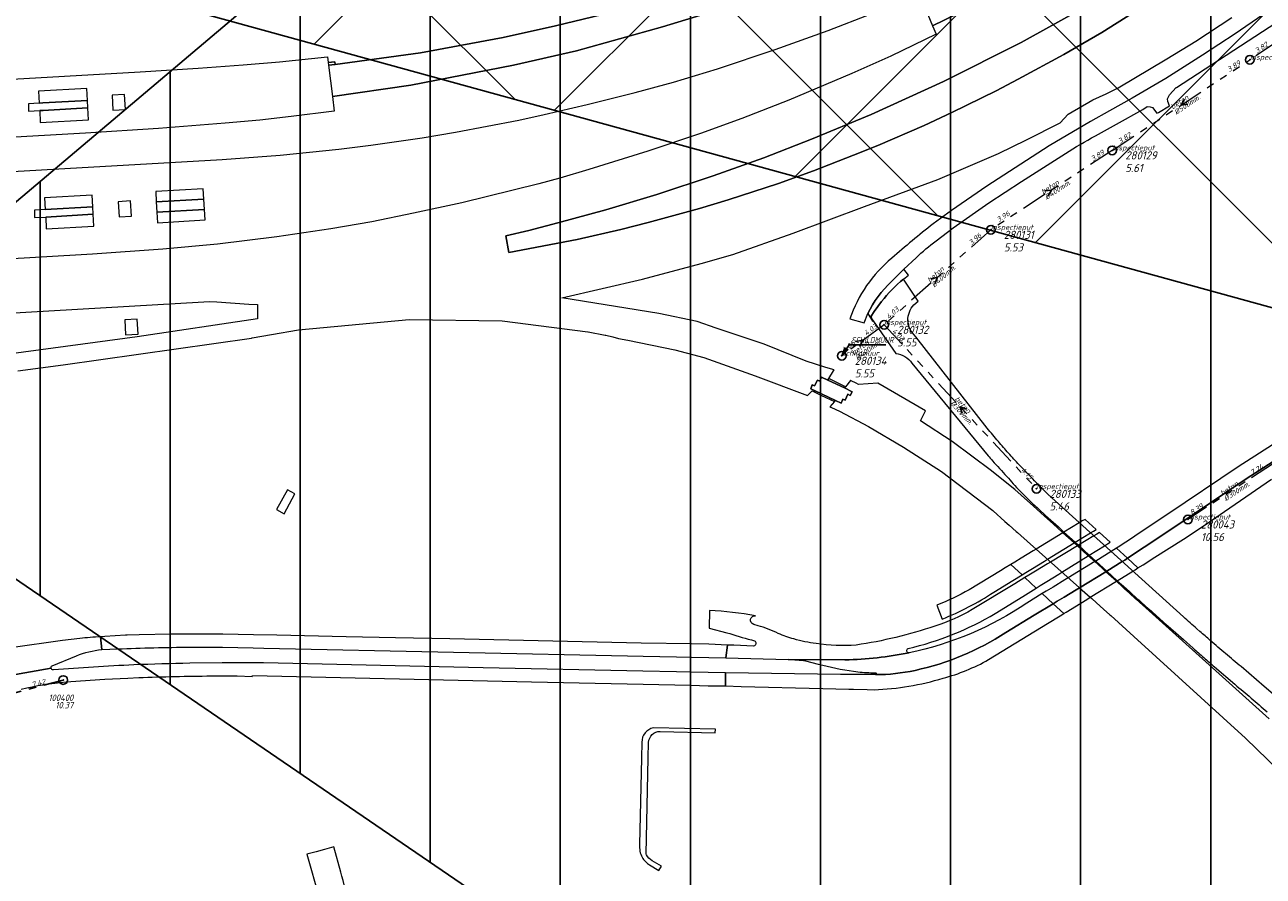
# Model space of a CAD drawing. Extents: x 148869 to 161638, y 453607 to 469810.
# Tile 274 of 656: x 154075 to 154360, y 462690 to 462887. Entities that reach past the tile are written whole.
import ezdxf
from ezdxf.enums import TextEntityAlignment as Align

# ---------------------------------------------------------------- set-up
doc = ezdxf.new("R2010")
doc.units = 0
doc.header["$PDMODE"] = 32
doc.header["$PDSIZE"] = 2
doc.linetypes.add('RI-GWA', pattern=[18.45, 6, -1.8, 1.75, -1.8, 1.75, -1.8, 1.75, -1.8])
doc.layers.get('0').update_dxf_attribs({"linetype": 'CONTINUOUS'})
doc.layers.get('DEFPOINTS').update_dxf_attribs({"linetype": 'CONTINUOUS'})
for name, color, linetype in [('2023', 90, 'CONTINUOUS'), ('2023 hatch', 90, 'CONTINUOUS'), ('2024', 160, 'CONTINUOUS'), ('2024 hatch', 160, 'CONTINUOUS'), ('B-OI-AANPIJLING', 1, 'CONTINUOUS'), ('B-OI-RI-BOB-T18-niet meenemen', 252, 'CONTINUOUS'), ('B-OI-RI-GWA_PUTNUMMER-T18-niet meenemen', 252, 'CONTINUOUS'), ('B-OI-RI-GWA_TRANSPORTLEIDING-G-niet meenemen', 252, 'RI-GWA'), ('gemengd', 252, 'CONTINUOUS')]:
    doc.layers.add(name, color=color, linetype=linetype)
for name, color, linetype, lineweight in [('B-OI-RI-BIJZONDERDERHEDEN-T18', 134, 'CONTINUOUS', 18), ('B-OI-RI-GWA-MATERIAAL-T18', 10, 'CONTINUOUS', 18), ('B-OI-RI-GWA-PUTDEKSELHOOGTE-T25', 10, 'CONTINUOUS', 25), ('B-OI-RI-GWA_BOB-T18', 10, 'CONTINUOUS', 18), ('B-OI-RI-GWA_DIAMETER-T18', 10, 'CONTINUOUS', 18), ('B-OI-RI-GWA_PUTNUMMER-T18', 10, 'CONTINUOUS', 18), ('B-OI-RI-GWA_RIOOLPUT-S', 10, 'CONTINUOUS', 25), ('B-OI-RI-GWA_TRANSPORTLEIDING-G', 10, 'RI-GWA', 18), ('B-OI-RI-STROOMRICHTING-S', 252, 'CONTINUOUS', 25), ('B-RO-VH-VERHARDING_ASFALT-GV', 251, 'CONTINUOUS', 18), ('B-RO-VH-VERHARDING_BEDRIJFSVLOERPLAAT-GV', 251, 'CONTINUOUS', 18), ('B-RO-VH-VERHARDING_GESLOTEN-GV', 251, 'CONTINUOUS', 18), ('B-RO-VH-VERHARDING_HALFVERHARDING-GV', 251, 'CONTINUOUS', 18)]:
    doc.layers.add(name, color=color, linetype=linetype, lineweight=lineweight)
doc.styles.add('iso15', font='ISO.shx', dxfattribs={"oblique": 15})
doc.styles.add('NLCS-ISO-M500-T18_CURSIEF', font='NLCS-ISO.ttf', dxfattribs={"oblique": 15, "height": 0.9})
doc.styles.add('NLCS-ISO-M750-T25_CURSIEF', font='NLCS-ISO.ttf', dxfattribs={"oblique": 15, "height": 1.875})
doc.styles.add('NLCS-ISO-M750_CURSIEF', font='NLCS-ISO.ttf', dxfattribs={"oblique": 15})

# ---------------------------------------------------------------- blocks, each defined once
blk = doc.blocks.new('ACMAP_ANN_TEMPLATE_gwa-diam')
at = {"color": 0, "linetype": 'ByBlock', "style": 'NLCS-ISO-M500-T18_CURSIEF', "oblique": 15}
blk.add_attdef('gwa-diam', (-2.2, -1.3), '', height=1.2, dxfattribs=at)
blk = doc.blocks.new('ACMAP_ANN_TEMPLATE_gwa-materiaal')
at = {"color": 0, "linetype": 'ByBlock', "style": 'NLCS-ISO-M500-T18_CURSIEF', "oblique": 15}
blk.add_attdef('gwa-mat', (-2.2, 0.2), '', height=1.2, dxfattribs=at)
blk = doc.blocks.new('ACMAP_ANN_TEMPLATE_gwa-nap-l')
at = {"color": 0, "linetype": 'ByBlock', "style": 'NLCS-ISO-M500-T18_CURSIEF', "oblique": 15}
blk.add_attdef('gwa-nap-l', (2.3, 0.2), '', height=1.2, dxfattribs=at)
blk = doc.blocks.new('ACMAP_ANN_TEMPLATE_gwa-nap-r')
at = {"color": 0, "linetype": 'ByBlock', "style": 'NLCS-ISO-M500-T18_CURSIEF', "oblique": 15}
blk.add_attdef('gwa-nap-r', (-5.6, 0.2), '', height=1.2, dxfattribs=at)
blk = doc.blocks.new('ACMAP_ANN_TEMPLATE_gwa-puth')
at = {"color": 0, "linetype": 'ByBlock', "style": 'NLCS-ISO-M750-T25_CURSIEF', "oblique": 15}
blk.add_attdef('gwa-puth', (3, -5), '', height=1.88, dxfattribs=at)
blk = doc.blocks.new('ACMAP_ANN_TEMPLATE_gwa-putnr')
at = {"color": 0, "linetype": 'ByBlock', "style": 'NLCS-ISO-M750-T25_CURSIEF', "oblique": 15}
blk.add_attdef('gwa-putnr', (3, -2.1), '', height=1.88, dxfattribs=at)
blk = doc.blocks.new('ACMAP_ANN_TEMPLATE_type knoop')
at = {"layer": 'DEFPOINTS', "style": 'NLCS-ISO-M500-T18_CURSIEF', "oblique": 15}
blk.add_attdef('type_knoop', (0, 0), '', height=1.2, dxfattribs=at)
blk = doc.blocks.new('ACMAP_ANN_TEMPLATE_nap-r')
at = {"color": 0, "linetype": 'ByBlock', "style": 'iso15', "oblique": 15}
blk.add_attdef('nap-r', text='', height=1.2, dxfattribs=at).set_placement((-4.1, 0.2), align=Align.RIGHT)
blk = doc.blocks.new('ACMAP_ANN_TEMPLATE_puth-gem')
blk = doc.blocks.new('ACMAP_ANN_TEMPLATE_putnr-gem')
at = {"layer": 'B-OI-RI-GWA_PUTNUMMER-T18-niet meenemen', "style": 'iso15', "oblique": 15}
blk.add_attdef('putnr-gem', text='', height=1.5, dxfattribs=at).set_placement((-2.7, 2.7), align=Align.RIGHT)

msp = doc.modelspace()

# ---------------------------------------------------------------- hatches: boundary and pattern name
at = {"layer": '2023 hatch'}
h = msp.add_hatch(dxfattribs=at)
h.set_pattern_fill('L45L135', color=256, scale=49.98)
h.set_pattern_definition([(45, (0, 0), (-35.341197, 35.341197), []), (135, (0, 0), (-35.341197, -35.341197), [])])
h.paths.add_polyline_path([(155033.65, 463387.49), (154736.21, 463174.82), (154703.82, 463157.03), (154669.13, 463116.73), (154497.36, 463128.81), (154485.96, 463103.35), (154403, 462810.28), (154029.41, 462913.19), (153921.91, 462926.36), (153533.06, 462959.92), (153521.58, 463046.87), (153065.73, 463131.59), (152840.09, 463157.69), (152602.55, 463321.62), (152457.44, 463373.38), (152283.77, 463566.95), (152230.15, 463641.33), (152156.25, 463699.58), (152012.16, 463887.19), (152009.38, 463939.89), (151991.35, 464191.03), (152103.19, 464343.83), (152153.39, 464455.21), (152151.03, 464561.94), (152249.45, 464811.76), (152130.92, 465032.5), (152332.42, 465169.93), (152738.18, 465252.75), (152947.54, 465152.17), (153150.32, 465023.39), (153302.02, 464886.05), (153728.6, 464650.43), (153874.6, 464567.83), (153954.88, 464501.43), (153988.94, 464472.57), (154027.82, 464422.75), (154193.47, 464138.07), (154280.01, 463968.67), (154339.28, 463993.19), (154494.94, 463873.13), (154622.49, 463821.49), (154755.92, 463721.99), (154868.72, 463597.28)])
at = {"layer": '2024 hatch'}
h = msp.add_hatch(dxfattribs=at)
h.set_pattern_fill('ANSI31', color=256, scale=29.988, angle=45)
h.set_pattern_definition([(90, (0, 0), (-29.988, 0), [])])
h.paths.add_polyline_path([(154015.87, 462797.75), (154202.83, 462955.78), (154346.68, 463068.63), (154364.41, 463095.54), (154437.88, 463175.34), (154670.41, 463542.86), (154884.23, 463104.81), (154897.76, 462951.83), (154919.68, 462915.44), (155046.11, 462824.08), (155229.96, 462587.13), (155017.76, 462489.93), (155010.79, 462460.83), (155012.88, 462401.81), (154940.81, 462281.73), (154859.54, 462032.79), (154595.7, 462297.96), (154437.04, 462442.85), (154370.63, 462559.79), (154344.3, 462564.56), (154270.99, 462634.18), (154248.56, 462638.72)])

# ---------------------------------------------------------------- linework, layer by layer
at = {"layer": '2023', "flags": 128}
msp.add_lwpolyline([(153302.02, 464886.05), (153728.6, 464650.43), (153874.6, 464567.83), (153954.88, 464501.43), (153988.94, 464472.57), (154027.82, 464422.75), (154193.47, 464138.07), (154280.01, 463968.67), (154339.28, 463993.19), (154494.94, 463873.13), (154622.49, 463821.49), (154755.92, 463721.99), (154868.72, 463597.28), (155033.65, 463387.49), (154736.21, 463174.82), (154703.82, 463157.03), (154669.13, 463116.73), (154497.36, 463128.81), (154485.96, 463103.35), (154403, 462810.28), (154029.41, 462913.19), (153921.91, 462926.36), (153533.06, 462959.92)], dxfattribs=at)
at = {"layer": '2024', "flags": 128}
msp.add_lwpolyline([(154015.87, 462797.75), (154202.83, 462955.78), (154346.68, 463068.63), (154364.41, 463095.54), (154437.88, 463175.34), (154670.41, 463542.86), (154884.23, 463104.81), (154897.76, 462951.83), (154919.68, 462915.44), (155046.11, 462824.08), (155229.96, 462587.13), (155017.76, 462489.93), (155010.79, 462460.83), (155012.88, 462401.81), (154940.81, 462281.73), (154859.54, 462032.79), (154595.7, 462297.96), (154437.04, 462442.85), (154370.63, 462559.79), (154344.3, 462564.56), (154270.99, 462634.18), (154248.56, 462638.72)], close=True, dxfattribs=at)
at = {"layer": 'B-OI-AANPIJLING', "color": 251, "flags": 128}
msp.add_lwpolyline([(154263.2, 462810.4), (154264.56, 462811.74), (154263.93, 462812.17), (154263.2, 462810.4), (154264.03, 462812.1), (154264.14, 462812.03), (154263.2, 462810.4), (154264.35, 462811.89), (154264.46, 462811.81), (154263.2, 462810.4), (154264.88, 462812.91), (154273.35, 462812.91)], dxfattribs=at)
at = {"layer": 'B-OI-RI-GWA_RIOOLPUT-S', "color": 251}
for p in [(154357.3, 462878.67), (154325.55, 462857.77), (154297.57, 462839.45), (154272.96, 462817.55), (154263.2, 462810.4), (154308.09, 462779.72), (154343.01, 462772.66)]:
    msp.add_point(p, dxfattribs=at)
at = {"layer": 'B-OI-RI-GWA_TRANSPORTLEIDING-G', "color": 251}
for p, q in [((154379.06, 462893.02), (154357.3, 462878.67)), ((154325.55, 462857.77), (154357.3, 462878.67)), ((154325.55, 462857.77), (154297.57, 462839.45)), ((154297.57, 462839.45), (154272.96, 462817.55)), ((154272.96, 462817.55), (154263.2, 462810.4)), ((154272.96, 462817.55), (154308.09, 462779.72)), ((154362.71, 462785.57), (154343.01, 462772.66))]:
    msp.add_line(p, q, dxfattribs=at)
at = {"layer": 'B-OI-RI-GWA_TRANSPORTLEIDING-G-niet meenemen'}
msp.add_line((154043.57, 462724.85), (154083.72, 462735.63), dxfattribs=at)
at = {"layer": 'B-OI-RI-STROOMRICHTING-S', "color": 251}
for points in [[(154342.23, 462869.61), (154341.42, 462868.22), (154343.02, 462868.41)], [(154309.95, 462848.42), (154311.55, 462848.61), (154310.74, 462847.22)], [(154283.7, 462828.08), (154285.27, 462828.5), (154284.67, 462827)], [(154266.48, 462813.7), (154268.08, 462813.97), (154267.33, 462812.54)], [(154292.02, 462798.07), (154290.52, 462798.64), (154290.98, 462797.09)]]:
    msp.add_lwpolyline(points, dxfattribs=at)
at = {"layer": 'B-RO-VH-VERHARDING_ASFALT-GV', "flags": 128}
for points in [[(154321.68, 462861.14), (154326.52, 462863.83), (154332.58, 462867.2), (154333.61, 462867.87), (154334.31, 462867.83), (154334.83, 462867.63), (154335.87, 462866.33), (154336.19, 462866.51), (154338.74, 462868.02), (154338.36, 462869.02), (154338.28, 462869.65), (154338.74, 462870.56), (154340.33, 462872.23), (154340.39, 462872.28), (154365.06, 462888.31), (154368.72, 462891.21)], [(154360.26, 462888.99), (154353.91, 462884.67), (154346.4, 462879.69), (154337.9, 462874.33), (154330.14, 462869.79), (154324.91, 462866.89), (154320.53, 462864.46), (154311.02, 462858.79), (154296.64, 462849.49), (154288.52, 462843.9), (154284.24, 462840.8)], [(154284.97, 462836.93), (154288.92, 462839.89), (154297.14, 462845.64), (154304.61, 462850.6), (154314.75, 462857.07)], [(154274.65, 462827.49), (154277.54, 462830.35), (154280.35, 462832.98)], [(154277.54, 462830.35), (154274.65, 462827.49)], [(154277.4, 462828.1), (154278.57, 462829), (154277.54, 462830.35)], [(154279.83, 462822.16), (154280.8, 462823.01), (154277.4, 462828.1)], [(154270, 462819.51), (154270.65, 462820.59), (154272.39, 462822.94)], [(154272.39, 462822.94), (154270.65, 462820.59), (154270, 462819.51)], [(154265.07, 462818.88), (154268.4, 462818.03), (154269.23, 462820.11)], [(154269.23, 462820.11), (154270.25, 462818.35), (154270.4, 462818.45), (154270.18, 462818.74)], [(154270.18, 462818.74), (154270.4, 462818.45), (154275.64, 462810.92)], [(154296.73, 462793.72), (154280.24, 462814.73), (154279.49, 462815.69)], [(154404.7, 462813.01), (154356.43, 462782.03), (154340.19, 462771.13), (154332.93, 462766.27), (154332.92, 462766.26), (154329.07, 462763.69), (154331.49, 462761.46), (154332.65, 462762.17), (154335.41, 462763.92), (154342, 462768.09), (154346.78, 462771.24), (154362.29, 462781.91)], [(154279.37, 462808.69), (154296.92, 462787.35)], [(154306.71, 462776.8), (154307.28, 462776.26), (154307.68, 462775.89)], [(154342, 462750.16), (154310.79, 462778.42)], [(154308.6, 462775.05), (154310.19, 462773.6), (154313.13, 462770.92), (154314.43, 462769.73), (154317.01, 462767.39), (154317.76, 462766.7), (154320.26, 462764.42), (154321.74, 462763.07), (154324.28, 462760.75), (154326.72, 462758.53), (154328.12, 462757.25), (154328.53, 462756.88), (154328.58, 462756.85), (154329.76, 462755.79), (154329.76, 462755.79), (154331.26, 462754.43), (154331.57, 462754.16), (154331.65, 462754.09)], [(154298.23, 462755.87), (154302.64, 462758.58), (154304.76, 462759.88), (154302.18, 462762.28), (154300.86, 462761.48)], [(154300.86, 462761.48), (154299.76, 462760.8), (154292.57, 462756.45)], [(154298.6, 462750.96), (154304.92, 462754.88), (154308.05, 462756.83), (154305.44, 462759.25), (154303.1, 462757.83), (154293.27, 462751.88)], [(154301.02, 462746.56), (154307.58, 462750.56), (154311.93, 462753.21), (154309.43, 462755.54), (154305.86, 462753.35)], [(154232.71, 462751.65), (154232.64, 462747.55), (154236.72, 462746.49), (154237.41, 462746.33)], [(154285.09, 462752.9), (154286.35, 462749.68)], [(154309.26, 462747.81), (154310.65, 462748.66), (154313.55, 462750.44), (154314.37, 462750.95), (154311.93, 462753.21), (154307.58, 462750.56), (154301.02, 462746.56)], [(154243.89, 462748.16), (154242.91, 462748.45)], [(154338.42, 462748.06), (154340.18, 462746.5), (154341.95, 462744.94), (154344.2, 462742.96)], [(154087.52, 462745.23), (154083.52, 462744.73), (154071.62, 462743.08), (154066.65, 462742.24), (154056.85, 462740.2), (154054.58, 462739.68), (154055.92, 462733.82), (154057.05, 462734.1), (154080.92, 462738.33)], [(154217.39, 462741.15), (154225.11, 462740.98), (154228.54, 462740.9), (154232.53, 462740.8), (154236.47, 462740.74), (154236.88, 462743.7), (154232.57, 462743.87), (154228.58, 462743.98), (154216.92, 462744.12), (154172.85, 462745.1), (154160.29, 462745.37), (154148.95, 462745.61), (154132.95, 462745.96), (154127.54, 462746.07), (154124.05, 462746.14), (154120.52, 462746.2), (154108.5, 462746.2), (154101.18, 462746.06), (154098.42, 462745.95), (154098.05, 462745.95), (154093.27, 462745.67), (154092.34, 462745.61), (154092.61, 462742.64), (154096.29, 462742.81)], [(154092.61, 462742.64), (154092.34, 462745.61)], [(154297.03, 462740.32), (154309.26, 462747.81)], [(154345.77, 462746.83), (154345.08, 462747.44)], [(154113.02, 462743.2), (154120.42, 462743.19), (154123.98, 462743.09), (154127.53, 462743.07), (154129.93, 462742.98), (154217.39, 462741.15)], [(154242.82, 462743.45), (154238.3, 462743.64), (154236.88, 462743.7), (154236.47, 462740.74), (154250.87, 462740.37), (154263.94, 462740.29)], [(154243.39, 462744.07), (154243.28, 462743.74)], [(154081.18, 462738.91), (154086.74, 462741.2)], [(154117.83, 462736.57), (154118.6, 462736.59), (154120.27, 462736.61), (154123.83, 462736.62), (154127.3, 462736.47), (154127.31, 462736.64), (154191.67, 462735.2), (154228.38, 462734.44), (154232.37, 462734.31), (154236.36, 462734.25), (154236.42, 462737.26), (154232.43, 462737.36), (154228.51, 462737.45), (154225.06, 462737.51), (154217.34, 462737.66), (154180.5, 462738.43), (154129.89, 462739.56), (154127.44, 462739.61), (154123.94, 462739.59), (154120.39, 462739.6), (154112.92, 462739.48)], [(154263.94, 462740.29), (154250.87, 462740.37)], [(154254.86, 462740.02), (154257.79, 462739.31)], [(154080.92, 462738.33), (154057.05, 462734.1), (154055.92, 462733.82), (154057.21, 462728.17), (154057.24, 462728.19)], [(154270.95, 462736.87), (154262.92, 462736.88), (154236.42, 462737.26), (154236.36, 462734.25), (154239.98, 462734.15), (154258.82, 462733.64), (154264.8, 462733.53), (154265.94, 462733.52), (154269.02, 462733.45), (154270.68, 462733.38)], [(154269.93, 462737.32), (154270.93, 462737.31)], [(154349.14, 462738.66), (154353.85, 462734.64)], [(154367.37, 462728.34), (154360.6, 462734.15), (154355.25, 462738.71)], [(154093.27, 462735.8), (154098.57, 462736.08), (154101.12, 462736.18)], [(154147.7, 462691.34), (154146.08, 462697.14), (154143.91, 462696.53), (154141.99, 462696)], [(154141.99, 462696), (154139.9, 462695.43), (154142.69, 462685.46)]]:
    msp.add_lwpolyline(points, dxfattribs=at)
at = {"layer": 'B-RO-VH-VERHARDING_ASFALT-GV'}
for points in [[(154314.75, 462857.07, -0.010652), (154321.68, 462861.14)], [(154284.24, 462840.8, 0.017317), (154274.76, 462832.9)], [(154280.35, 462832.98, -0.040492), (154284.97, 462836.93)], [(154274.76, 462832.9, 0.140075), (154265.07, 462818.88)], [(154272.39, 462822.94, -0.048312), (154277.4, 462828.1)], [(154277.4, 462828.1, 0.048312), (154272.39, 462822.94)], [(154274.65, 462827.49, 0.097326), (154269.23, 462820.11)], [(154269.23, 462820.11, -0.097326), (154274.65, 462827.49)], [(154270.18, 462818.74, -0.144574), (154270, 462819.51)], [(154270, 462819.51, 0.144574), (154270.18, 462818.74)], [(154278.44, 462818.5, -0.190468), (154279.83, 462822.16)], [(154279.49, 462815.69, -0.143822), (154278.44, 462818.5)], [(154275.64, 462810.92, -0.210707), (154279.37, 462808.69)], [(154299.31, 462790.63, -0.006011), (154296.73, 462793.72)], [(154301.65, 462787.95, -0.006191), (154299.31, 462790.63)], [(154304.13, 462785.24, -0.005786), (154301.65, 462787.95)], [(154296.92, 462787.35, 0.004559), (154297.96, 462786.18)], [(154297.96, 462786.18, 0.001606), (154301.22, 462782.58)], [(154307.66, 462781.55, -0.005409), (154304.13, 462785.24)], [(154301.22, 462782.58, 0.002026), (154304.29, 462779.22)], [(154310.79, 462778.42, -0.004952), (154307.66, 462781.55)], [(154304.29, 462779.22, 0.006718), (154304.87, 462778.61)], [(154304.87, 462778.61, 0.007945), (154306.71, 462776.8)], [(154307.68, 462775.89, 0.005031), (154308.6, 462775.05)], [(154292.57, 462756.45, -0.03647), (154285.09, 462752.9)], [(154286.35, 462749.68, 0.050392), (154298.23, 462755.87)], [(154331.65, 462754.09, 0.00078), (154334.99, 462751.11)], [(154243.33, 462750.44, 0.035319), (154232.71, 462751.65)], [(154278.5, 462742.88, 0.075309), (154298.6, 462750.96)], [(154305.86, 462753.35, -0.098258), (154278.73, 462741.91)], [(154293.27, 462751.88, -0.060925), (154284.65, 462748.07)], [(154334.99, 462751.11, 0.000761), (154338.42, 462748.06)], [(154242.91, 462748.45, -0.936167), (154243.33, 462750.44)], [(154248.56, 462746.36, 0.041196), (154243.89, 462748.16)], [(154284.65, 462748.07, -0.045593), (154266.49, 462743.68)], [(154345.08, 462747.44, -0.000867), (154342, 462750.16)], [(154092.34, 462745.61, 0.004775), (154087.52, 462745.23)], [(154237.41, 462746.33, 0.016395), (154243.07, 462744.7)], [(154252.15, 462745.09, -0.028264), (154248.56, 462746.36)], [(154257.29, 462744.01, -0.039051), (154252.15, 462745.09)], [(154280.11, 462737.85, 0.090237), (154301.02, 462746.56)], [(154301.02, 462746.56, -0.090237), (154280.11, 462737.85)], [(154348.17, 462744.74, -0.002014), (154345.77, 462746.83)], [(154086.74, 462741.2, -0.073763), (154092.61, 462742.64)], [(154096.29, 462742.81, -0.009739), (154112.92, 462743.2)], [(154112.92, 462743.2, -0.020204), (154113.02, 462743.2)], [(154243.28, 462743.74, -0.300467), (154242.82, 462743.45)], [(154243.07, 462744.7, -0.347199), (154243.39, 462744.07)], [(154266.49, 462743.68, -0.050431), (154257.29, 462744.01)], [(154278.73, 462741.91, -0.862746), (154278.5, 462742.88)], [(154344.2, 462742.96, 0.001323), (154346.67, 462740.81)], [(154351.7, 462741.71, -0.001819), (154348.17, 462744.74)], [(154112.92, 462739.48, 0.006801), (154099.98, 462739.11)], [(154250.87, 462740.37, -0.040129), (154254.86, 462740.02)], [(154278.73, 462741.91, -0.044216), (154263.94, 462740.29)], [(154263.94, 462740.29, 0.044216), (154278.73, 462741.91)], [(154286.54, 462736.03, 0.061806), (154297.03, 462740.32)], [(154346.67, 462740.81, 0.001093), (154349.14, 462738.66)], [(154355.25, 462738.71, -0.002147), (154351.7, 462741.71)], [(154080.92, 462738.33, -0.361359), (154081.18, 462738.91)], [(154081.44, 462737.97, -0.360677), (154080.92, 462738.33)], [(154099.98, 462739.11, 0.008356), (154081.44, 462737.97)], [(154101.12, 462736.18, -0.00778), (154117.83, 462736.57)], [(154257.79, 462739.31, 0.032116), (154265.94, 462737.64)], [(154265.94, 462737.64, 0.032784), (154269.93, 462737.32)], [(154270.93, 462737.31, -1.020471), (154270.95, 462736.87)], [(154270.95, 462736.87, 0.052521), (154280.11, 462737.85)], [(154280.11, 462737.85, -0.052521), (154270.95, 462736.87)], [(154074.01, 462733.54, -0.031946), (154084.36, 462735.22)], [(154084.36, 462735.22, -0.001797), (154093.27, 462735.8)], [(154270.68, 462733.38, 0.063101), (154286.54, 462736.03)], [(154353.85, 462734.64, -0.003044), (154357.55, 462731.47)], [(154357.55, 462731.47, -0.002468), (154361.31, 462728.28)], [(154149.57, 462683.52, 0.01951), (154147.7, 462691.34)]]:
    msp.add_lwpolyline(points, format="xyb", dxfattribs=at)
at = {"layer": 'B-RO-VH-VERHARDING_ASFALT-GV', "flags": 128}
for points in [[(154332.92, 462766.26), (154332.93, 462766.27), (154340.19, 462771.13), (154356.43, 462782.03), (154404.7, 462813.01), (154406.65, 462814.31), (154408.21, 462815.3), (154406.4, 462818.06), (154404.83, 462817.05), (154402.89, 462815.77), (154354.62, 462784.79), (154338.35, 462773.87), (154331.08, 462769), (154330.48, 462768.6), (154326.96, 462766.25), (154326.55, 462766), (154329.07, 462763.69)], [(154304.57, 462763.74), (154303.07, 462762.82), (154302.18, 462762.28), (154304.76, 462759.88), (154305.67, 462760.43), (154307.19, 462761.36), (154307.19, 462761.37), (154309.93, 462763.05), (154309.93, 462763.05), (154310.63, 462763.48), (154316.76, 462767.24), (154317.01, 462767.39), (154320.53, 462769.55), (154321.23, 462769.98), (154321.83, 462770.35), (154319.29, 462772.68), (154318.66, 462772.3), (154317.96, 462771.88), (154314.43, 462769.73), (154314.18, 462769.58), (154308, 462765.82), (154307.33, 462765.41)], [(154308.97, 462757.4), (154310.51, 462758.35), (154313.23, 462760.05), (154313.23, 462760.05), (154313.97, 462760.5), (154320.03, 462764.27), (154320.26, 462764.42), (154323.78, 462766.6), (154324.43, 462767.01), (154325.04, 462767.39), (154322.61, 462769.63), (154322, 462769.26), (154321.31, 462768.84), (154317.76, 462766.7), (154317.52, 462766.55), (154311.36, 462762.83), (154310.65, 462762.4), (154310.65, 462762.4), (154307.89, 462760.73), (154306.36, 462759.8), (154305.44, 462759.25), (154308.05, 462756.83)], [(154311.92, 462757.07), (154310.36, 462756.12), (154309.43, 462755.54), (154311.93, 462753.21), (154312.89, 462753.8), (154314.47, 462754.76), (154314.47, 462754.76), (154317.21, 462756.43), (154317.21, 462756.43), (154318, 462756.91), (154324.06, 462760.61), (154324.28, 462760.75), (154327.84, 462762.92), (154328.43, 462763.28), (154328.73, 462763.47), (154329.07, 462763.69), (154326.55, 462766), (154325.92, 462765.62), (154325.29, 462765.23), (154321.74, 462763.07), (154321.51, 462762.92), (154315.42, 462759.21), (154314.66, 462758.75), (154314.66, 462758.75)], [(154315.35, 462751.54), (154316.94, 462752.52), (154316.94, 462752.52), (154319.67, 462754.2), (154319.67, 462754.2), (154320.48, 462754.7), (154326.5, 462758.4), (154326.72, 462758.53), (154330.27, 462760.71), (154330.83, 462761.05), (154331.49, 462761.46), (154329.07, 462763.69), (154328.73, 462763.47), (154328.43, 462763.28), (154327.84, 462762.92), (154324.28, 462760.75), (154324.06, 462760.61), (154318, 462756.91), (154317.21, 462756.43), (154317.21, 462756.43), (154314.47, 462754.76), (154314.47, 462754.76), (154312.89, 462753.8), (154311.93, 462753.21), (154314.37, 462750.95), (154314.96, 462751.3)]]:
    msp.add_lwpolyline(points, close=True, dxfattribs=at)
at = {"layer": 'B-RO-VH-VERHARDING_BEDRIJFSVLOERPLAAT-GV', "flags": 128}
msp.add_lwpolyline([(154135.38, 462779.51), (154132.88, 462774.92), (154134.65, 462773.97), (154137.13, 462778.54)], close=True, dxfattribs=at)
at = {"layer": 'B-RO-VH-VERHARDING_GESLOTEN-GV', "flags": 128}
for points in [[(154144.81, 462878.01), (154144.89, 462877.39), (154146.4, 462877.6), (154146.29, 462878.18)], [(154089.3, 462869.29), (154089.13, 462872.03), (154078.01, 462871.39), (154078.17, 462868.64), (154079.01, 462868.69)], [(154089.3, 462869.29), (154079.01, 462868.69), (154078.17, 462868.64), (154075.68, 462868.49), (154075.74, 462866.8), (154078.29, 462866.94), (154079.11, 462866.99), (154080.35, 462867.06), (154089.4, 462867.59)], [(154094.99, 462870.5), (154095.17, 462867.03), (154098.05, 462867.18), (154097.86, 462870.66)], [(154078.29, 462866.94), (154078.41, 462864.21), (154089.53, 462864.84), (154089.4, 462867.59), (154080.35, 462867.06), (154079.11, 462866.99)], [(154116.14, 462846.5), (154116.01, 462848.88), (154105.03, 462848.25), (154105.17, 462845.88)], [(154090.51, 462844.73), (154090.38, 462847.45), (154079.42, 462846.85), (154079.58, 462844.1)], [(154096.38, 462845.93), (154096.57, 462842.46), (154099.45, 462842.61), (154099.24, 462846.09)], [(154105.32, 462843.48), (154116.28, 462844.11), (154116.14, 462846.5), (154105.17, 462845.88)], [(154077.05, 462843.95), (154077.12, 462842.25), (154079.69, 462842.39), (154090.62, 462843.02), (154090.51, 462844.73), (154079.58, 462844.1)], [(154079.69, 462842.39), (154079.81, 462839.64), (154090.77, 462840.29), (154090.62, 462843.02)], [(154116.28, 462844.11), (154105.32, 462843.48), (154105.45, 462841.09), (154116.42, 462841.71)], [(154100.78, 462818.84), (154097.9, 462818.68), (154098.1, 462815.23), (154100.97, 462815.37)], [(154257.08, 462802.32), (154261.78, 462800.09), (154263.03, 462799.49), (154263.44, 462800.4), (154263.95, 462800.14), (154264.63, 462801.53), (154265.16, 462801.23), (154265.62, 462802.12), (154263.82, 462802.97), (154259.98, 462804.78), (154258.54, 462805.46), (154258.14, 462804.57), (154257.57, 462804.81), (154256.95, 462803.49), (154256.41, 462803.69), (154256.05, 462802.81)], [(154260.2, 462805.14), (154259.98, 462804.78), (154263.82, 462802.97), (154264.06, 462803.26), (154263.02, 462803.76), (154262.1, 462804.21)], [(154261.78, 462800.09), (154257.08, 462802.32), (154256.83, 462802.08), (154258.08, 462801.48), (154258.54, 462801.26), (154261.54, 462799.82)]]:
    msp.add_lwpolyline(points, close=True, dxfattribs=at)
at = {"layer": 'B-RO-VH-VERHARDING_GESLOTEN-GV'}
for points in [[(154219.77, 462724.58, 0.360271), (154217.1, 462721.28)], [(154218.66, 462721.23, -0.388212), (154221.33, 462723.79)], [(154216.59, 462697.67, 0.152333), (154217.19, 462694.77)], [(154217.19, 462694.77, 0.128323), (154218.89, 462692.97)], [(154219.48, 462693.92, -0.128243), (154218.17, 462695.31)]]:
    msp.add_lwpolyline(points, format="xyb", dxfattribs=at)
at = {"layer": 'B-RO-VH-VERHARDING_GESLOTEN-GV', "flags": 128}
for points in [[(154221.33, 462723.79), (154234.03, 462723.46), (154234.07, 462724.3), (154219.77, 462724.58)], [(154217.1, 462721.28), (154217.02, 462717.59), (154216.59, 462697.67)], [(154218.17, 462695.31), (154218.11, 462695.47), (154218.54, 462717.66), (154218.66, 462721.23)], [(154218.89, 462692.97), (154221.04, 462691.7), (154221.61, 462692.67), (154219.48, 462693.92)]]:
    msp.add_lwpolyline(points, dxfattribs=at)
at = {"layer": 'B-RO-VH-VERHARDING_HALFVERHARDING-GV', "flags": 128}
for points in [[(154283.57, 462892.04), (154282.09, 462891.36), (154284.15, 462886.51), (154307.56, 462897.97), (154325.06, 462908.2), (154332.86, 462913.22), (154342, 462919.65), (154350.57, 462925.78), (154373.16, 462942.47), (154372.26, 462943.71), (154370.6, 462942.38), (154366.36, 462939.31), (154344.87, 462924.91), (154344.8, 462924.11), (154343.46, 462923.32), (154342.88, 462923.66), (154338.08, 462920.52), (154330.87, 462916.52), (154321.02, 462910.76), (154304.8, 462902.34), (154283.97, 462892.35), (154283.54, 462892.11)], [(154145.77, 462870.17), (154163.84, 462872.8), (154187.55, 462877.38), (154202.02, 462880.73), (154221.9, 462886.22), (154242.09, 462892.38), (154259.06, 462898.37), (154273.8, 462904), (154288.27, 462910.41), (154300.91, 462916.52), (154315.63, 462923.84), (154324.27, 462928.34), (154322.45, 462931.78), (154306.61, 462923.72), (154286.37, 462914.69), (154269.04, 462907.65), (154246.3, 462899.91), (154233.94, 462895.9), (154220.79, 462892.16), (154197.23, 462886.47), (154185.16, 462883.77), (154166.04, 462880.27), (154146.4, 462877.6), (154144.89, 462877.39)]]:
    msp.add_lwpolyline(points, close=True, dxfattribs=at)
for points in [[(154307.56, 462897.97), (154284.15, 462886.51), (154284.97, 462884.59), (154274.48, 462879.52), (154265.54, 462875.5), (154250.98, 462869.37), (154240.19, 462865.12), (154230.6, 462861.65), (154218.46, 462857.59), (154204.9, 462853.35), (154198.19, 462851.36), (154193.38, 462850.03), (154175.62, 462845.69), (154164.49, 462843.25), (154154.88, 462841.31), (154145.42, 462839.68), (154132.95, 462837.85), (154119.27, 462836.11), (154106.69, 462834.97), (154090.45, 462833.84), (153773.28, 462815.32), (153703.98, 462811.54)], [(154242.09, 462892.38), (154221.9, 462886.22), (154202.02, 462880.73), (154187.55, 462877.38), (154163.84, 462872.8), (154145.77, 462870.17), (154146.18, 462866.82), (154136.26, 462865.55), (154129.02, 462864.76), (154121.05, 462864), (154105.7, 462862.8), (154088.86, 462861.74), (153822.86, 462846.59), (153775.54, 462843.68), (153727.77, 462841), (153727.62, 462843.63), (153727.61, 462844.03), (153726.02, 462845.28), (153716.37, 462844.67), (153713.65, 462842.45), (153659.6, 462839.49)], [(153673.67, 462844.08), (153712.27, 462846.32), (153716.73, 462849.28), (153725.89, 462850.04), (153726.95, 462850.77), (153726.8, 462854.29), (153780.42, 462857.07), (153808.83, 462859.15), (154101.47, 462875.84), (154114.84, 462876.69), (154125.21, 462877.47), (154133.58, 462878.21), (154144.65, 462879.32), (154144.81, 462878.01), (154146.29, 462878.18), (154146.4, 462877.6), (154166.04, 462880.27), (154185.16, 462883.77), (154197.23, 462886.47), (154220.79, 462892.16)], [(154333.79, 462891.63), (154323.12, 462884.95), (154314.4, 462879.86), (154303.9, 462874.17), (154298.76, 462871.48), (154288.55, 462866.48), (154282.2, 462863.53), (154271.52, 462858.91), (154265.88, 462856.63), (154256.7, 462853.07), (154248.61, 462850.15), (154237, 462846.34), (154230.41, 462844.36), (154218.55, 462841.1), (154212.24, 462839.51), (154202.16, 462837.2), (154186.45, 462834.2), (154185.77, 462838.08), (154191.05, 462839.32), (154197.77, 462841.03), (154208.77, 462844.02), (154220.6, 462847.6), (154233.57, 462851.87), (154245.2, 462856.06), (154256.22, 462860.31), (154269.97, 462866.03), (154286.67, 462873.68), (154304.53, 462882.65), (154319.41, 462890.87)], [(154319.41, 462890.87), (154304.53, 462882.65), (154286.67, 462873.68), (154269.97, 462866.03), (154256.22, 462860.31), (154245.2, 462856.06), (154233.57, 462851.87), (154220.6, 462847.6), (154208.77, 462844.02), (154197.77, 462841.03), (154191.05, 462839.32), (154185.77, 462838.08), (154186.45, 462834.2), (154202.16, 462837.2), (154212.24, 462839.51), (154218.55, 462841.1), (154230.41, 462844.36), (154237, 462846.34), (154248.61, 462850.15), (154256.7, 462853.07), (154265.88, 462856.63), (154271.52, 462858.91), (154282.2, 462863.53), (154288.55, 462866.48), (154298.76, 462871.48), (154303.9, 462874.17), (154314.4, 462879.86), (154323.12, 462884.95), (154333.79, 462891.63)], [(153690.19, 462830.89), (153752.09, 462834.51), (153789.23, 462836.55), (153823.31, 462838.7), (154120.37, 462855.63), (154133.73, 462856.64), (154147.26, 462858.03), (154154.6, 462858.94), (154166.48, 462860.65), (154174.17, 462861.95), (154188.71, 462864.7), (154194.57, 462866), (154204.49, 462868.35), (154215.56, 462871.1), (154224.44, 462873.51), (154234.58, 462876.59), (154247.86, 462881), (154260.08, 462885.43), (154269.97, 462889.27)], [(154073.25, 462806.91), (154083.73, 462808.32), (154127.09, 462814.47), (154127.3, 462814.5), (154131.75, 462815.29), (154137.93, 462816.4), (154163.49, 462818.8), (154184.92, 462818.49), (154204.67, 462815.93), (154204.7, 462815.92), (154208.65, 462815.15), (154208.8, 462815.12), (154210.44, 462814.79), (154211.7, 462814.4), (154211.7, 462814.4), (154213.86, 462813.99), (154224.74, 462811.8), (154231.42, 462809.97), (154243.27, 462805.75), (154255.29, 462801.23), (154256.38, 462802.3), (154256.69, 462802.15), (154256.83, 462802.08), (154257.08, 462802.32), (154256.05, 462802.81), (154256.41, 462803.69), (154256.95, 462803.49), (154257.57, 462804.81), (154258.14, 462804.57), (154258.54, 462805.46), (154259.98, 462804.78), (154260.2, 462805.14), (154261.29, 462806.92), (154261.41, 462807.12), (154259.49, 462807.67), (154255.02, 462809.12), (154245.28, 462813.04), (154234.26, 462816.78), (154229.83, 462818.3), (154221.03, 462820.18), (154198.63, 462823.77), (154217.27, 462828.06), (154230.8, 462831.7), (154238.11, 462833.79), (154251.99, 462838.67), (154268.43, 462844.81), (154285.35, 462851.07), (154299.32, 462857.06), (154305.81, 462860.18), (154313.57, 462864.1), (154315.42, 462866.11), (154321.1, 462869.38), (154324.17, 462870.78), (154326.89, 462872.21), (154338.12, 462878.86), (154344.8, 462882.98), (154353.13, 462888.44)], [(153704.72, 462799.16), (153781.18, 462803.55), (153825.16, 462806.26), (153901.56, 462810.4), (154116.14, 462822.85), (154117.54, 462822.89), (154119.14, 462822.81), (154126.53, 462822.32), (154128.48, 462822.21), (154128.47, 462818.88), (154100.72, 462814.73), (153933.23, 462792.17), (153918.15, 462790.25), (153910, 462789.35), (153892.08, 462787.7), (153891.68, 462787.59), (153891.48, 462787.65), (153883.51, 462786.99), (153820.52, 462783.4), (153795.4, 462781.87), (153725.61, 462778.12), (153706.91, 462777.47), (153684.17, 462777.47)], [(154361.77, 462726.64), (154337.95, 462748.14), (154334.82, 462750.92), (154331.08, 462754.25), (154331.03, 462754.29), (154329.53, 462755.65), (154328.49, 462756.6), (154327.91, 462757.12), (154326.5, 462758.4), (154324.06, 462760.61), (154323.2, 462761.39), (154321.51, 462762.92), (154320.03, 462764.27), (154318.62, 462765.54), (154317.52, 462766.55), (154316.76, 462767.24), (154314.18, 462769.58), (154312.87, 462770.76), (154311.21, 462772.27), (154309.92, 462773.44), (154307.4, 462775.72), (154304.57, 462778.28), (154303.13, 462779.59), (154300.48, 462781.66), (154297.71, 462783.84), (154288.62, 462790.65), (154281.38, 462795.37), (154282.51, 462797.67), (154271.49, 462804.11), (154267.05, 462803.8), (154266.53, 462804.06), (154265.37, 462804.63), (154265.34, 462804.64), (154265.3, 462804.66), (154265.21, 462804.71), (154265.19, 462804.68), (154264.06, 462803.26), (154264.06, 462803.26), (154263.82, 462802.97), (154265.62, 462802.12), (154265.16, 462801.23), (154264.63, 462801.53), (154263.95, 462800.14), (154263.44, 462800.4), (154263.03, 462799.49), (154261.78, 462800.09), (154261.54, 462799.82), (154260.45, 462798.62), (154260.6, 462798.55), (154260.84, 462798.44), (154262.66, 462797.63), (154262.68, 462797.62), (154269.39, 462794.12), (154277.45, 462789.29), (154286.16, 462783.71), (154298.02, 462774.69), (154298.11, 462774.63), (154300.83, 462772.2), (154301.79, 462771.35), (154303.41, 462769.9), (154303.7, 462769.65), (154306.68, 462766.99), (154308, 462765.82), (154318, 462756.91), (154320.48, 462754.7), (154320.83, 462754.39), (154321.92, 462753.42), (154323.54, 462751.98), (154325.03, 462750.65), (154325.23, 462750.47), (154330.55, 462745.63), (154356.27, 462722.21), (154386.86, 462692.51)]]:
    msp.add_lwpolyline(points, dxfattribs=at)
at = {"layer": 'gemengd'}
msp.add_point((154083.72, 462735.63), dxfattribs=at)

# ---------------------------------------------------------------- block references
at = {"layer": 'B-OI-RI-BOB-T18-niet meenemen'}
ref = msp.add_blockref('ACMAP_ANN_TEMPLATE_nap-r', (154083.72, 462735.63), dxfattribs=dict(at, rotation=15.02907479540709))
ref.add_attrib('nap-r', '7.42', dxfattribs={"layer": '0', "color": 0, "linetype": 'ByBlock', "height": 1.2, "rotation": 15.0291, "style": 'NLCS-ISO-M750_CURSIEF', "oblique": 15}).set_placement((154079.71, 462734.76), align=Align.RIGHT)
at = {"layer": 'B-OI-RI-GWA-MATERIAAL-T18', "color": 251}
for p, rotation in [((154341.42, 462868.22), 33.35561949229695), ((154311.56, 462848.61), 33.21491023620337), ((154285.27, 462828.5), 41.66531495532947), ((154267.85, 462811.59), 36.22583269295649), ((154290.52, 462798.64), 312.8806463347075), ((154352.86, 462779.11), 33.23802588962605)]:
    msp.add_blockref('ACMAP_ANN_TEMPLATE_gwa-materiaal', p, dxfattribs=dict(at, rotation=rotation)).add_auto_attribs({'gwa-mat': 'beton'})
at = {"layer": 'B-OI-RI-GWA-PUTDEKSELHOOGTE-T25', "color": 251}
for p, values in [((154325.55, 462857.77), {'gwa-puth': '5.61'}), ((154297.57, 462839.45), {'gwa-puth': '5.53'}), ((154272.96, 462817.55), {'gwa-puth': '5.55'}), ((154263.2, 462810.4), {'gwa-puth': '5.55'}), ((154308.09, 462779.72), {'gwa-puth': '5.46'}), ((154343.01, 462772.66), {'gwa-puth': '10.56'})]:
    msp.add_blockref('ACMAP_ANN_TEMPLATE_gwa-puth', p, dxfattribs=at).add_auto_attribs(values)
at = {"layer": 'B-OI-RI-GWA_BOB-T18', "color": 251}
for name, p, rotation, values in [('ACMAP_ANN_TEMPLATE_gwa-nap-r', (154363.69, 462882.98), 33.40353005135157, {'gwa-nap-r': '3.82'}), ('ACMAP_ANN_TEMPLATE_gwa-nap-r', (154357.3, 462878.67), 33.35561949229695, {'gwa-nap-r': '3.89'}), ('ACMAP_ANN_TEMPLATE_gwa-nap-l', (154325.55, 462857.77), 33.35561949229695, {'gwa-nap-l': '3.82'}), ('ACMAP_ANN_TEMPLATE_gwa-nap-l', (154319.27, 462853.72), 33.21491023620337, {'gwa-nap-l': '3.89'}), ('ACMAP_ANN_TEMPLATE_gwa-nap-r', (154304.15, 462844), 33.21491023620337, {'gwa-nap-r': '3.96'}), ('ACMAP_ANN_TEMPLATE_gwa-nap-l', (154291.5, 462834.08), 41.66531495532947, {'gwa-nap-l': '3.96'}), ('ACMAP_ANN_TEMPLATE_gwa-nap-r', (154278.38, 462822.31), 41.66531495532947, {'gwa-nap-r': '4.03'}), ('ACMAP_ANN_TEMPLATE_gwa-nap-l', (154267.12, 462813.44), 36.22583269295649, {'gwa-nap-l': '4.03'}), ('ACMAP_ANN_TEMPLATE_gwa-nap-r', (154268.39, 462814.2), 36.22583269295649, {'gwa-nap-r': '4.05'}), ('ACMAP_ANN_TEMPLATE_gwa-nap-l', (154272.96, 462817.55), 312.8806463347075, {'gwa-nap-l': '4.03'}), ('ACMAP_ANN_TEMPLATE_gwa-nap-r', (154362.71, 462785.57), 31.55385591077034, {'gwa-nap-r': '7.24'}), ('ACMAP_ANN_TEMPLATE_gwa-nap-r', (154308.09, 462779.72), 312.8806463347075, {'gwa-nap-r': '4.15'}), ('ACMAP_ANN_TEMPLATE_gwa-nap-r', (154348.69, 462776.48), 33.23802588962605, {'gwa-nap-r': '8.39'})]:
    msp.add_blockref(name, p, dxfattribs=dict(at, rotation=rotation)).add_auto_attribs(values)
at = {"layer": 'B-OI-RI-GWA_DIAMETER-T18', "color": 251}
for p, rotation, values in [((154341.42, 462868.22), 33.35561949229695, {'gwa-diam': '%%c500mm.'}), ((154311.56, 462848.61), 33.21491023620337, {'gwa-diam': '%%c400mm.'}), ((154285.27, 462828.5), 41.66531495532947, {'gwa-diam': '%%c400mm.'}), ((154267.85, 462811.59), 36.22583269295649, {'gwa-diam': '%%c400mm.'}), ((154290.52, 462798.64), 312.8806463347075, {'gwa-diam': '%%c300mm.'}), ((154352.86, 462779.11), 33.23802588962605, {'gwa-diam': '%%c300mm.'})]:
    msp.add_blockref('ACMAP_ANN_TEMPLATE_gwa-diam', p, dxfattribs=dict(at, rotation=rotation)).add_auto_attribs(values)
at = {"layer": 'B-OI-RI-GWA_PUTNUMMER-T18', "color": 251}
for p, values in [((154325.55, 462857.77), {'gwa-putnr': '280129'}), ((154297.57, 462839.45), {'gwa-putnr': '280131'}), ((154272.96, 462817.55), {'gwa-putnr': '280132'}), ((154263.2, 462810.4), {'gwa-putnr': '280134'}), ((154308.09, 462779.72), {'gwa-putnr': '280133'}), ((154343.01, 462772.66), {'gwa-putnr': '280043'})]:
    msp.add_blockref('ACMAP_ANN_TEMPLATE_gwa-putnr', p, dxfattribs=at).add_auto_attribs(values)
at = {"layer": 'B-OI-RI-GWA_PUTNUMMER-T18-niet meenemen'}
ref = msp.add_blockref('ACMAP_ANN_TEMPLATE_putnr-gem', (154088.71, 462728.08), dxfattribs=at)
ref.add_attrib('putnr-gem', '100400', dxfattribs={"layer": '0', "color": 0, "linetype": 'ByBlock', "height": 1.5, "style": 'NLCS-ISO-M750_CURSIEF', "oblique": 15}).set_placement((154086.01, 462730.78), align=Align.RIGHT)
ref = msp.add_blockref('ACMAP_ANN_TEMPLATE_puth-gem', (154088.71, 462728.08), dxfattribs=at)
ref.add_attrib('puth-gem', '10.37', dxfattribs={"layer": '0', "color": 0, "linetype": 'ByBlock', "height": 1.5, "style": 'NLCS-ISO-M750_CURSIEF', "oblique": 15}).set_placement((154086.01, 462729.08), align=Align.RIGHT)
at = {"layer": 'DEFPOINTS'}
for p, values in [((154357.3, 462878.67), {'type_knoop': 'inspectieput'}), ((154325.55, 462857.77), {'type_knoop': 'inspectieput'}), ((154297.57, 462839.45), {'type_knoop': 'inspectieput'}), ((154272.96, 462817.55), {'type_knoop': 'inspectieput'}), ((154263.2, 462810.4), {'type_knoop': 'schildmuur'}), ((154308.09, 462779.72), {'type_knoop': 'inspectieput'}), ((154343.01, 462772.66), {'type_knoop': 'inspectieput'})]:
    msp.add_blockref('ACMAP_ANN_TEMPLATE_type knoop', p, dxfattribs=at).add_auto_attribs(values)

# ---------------------------------------------------------------- texts
at = {"layer": 'B-OI-RI-BIJZONDERDERHEDEN-T18', "color": 251, "style": 'NLCS-ISO-M500-T18_CURSIEF', "oblique": 15, "width": 0.8}
msp.add_text('SCHILDMUUR', height=1.35, dxfattribs=at).set_placement((154265.39, 462813.37))

doc.saveas('drawing.dxf')
